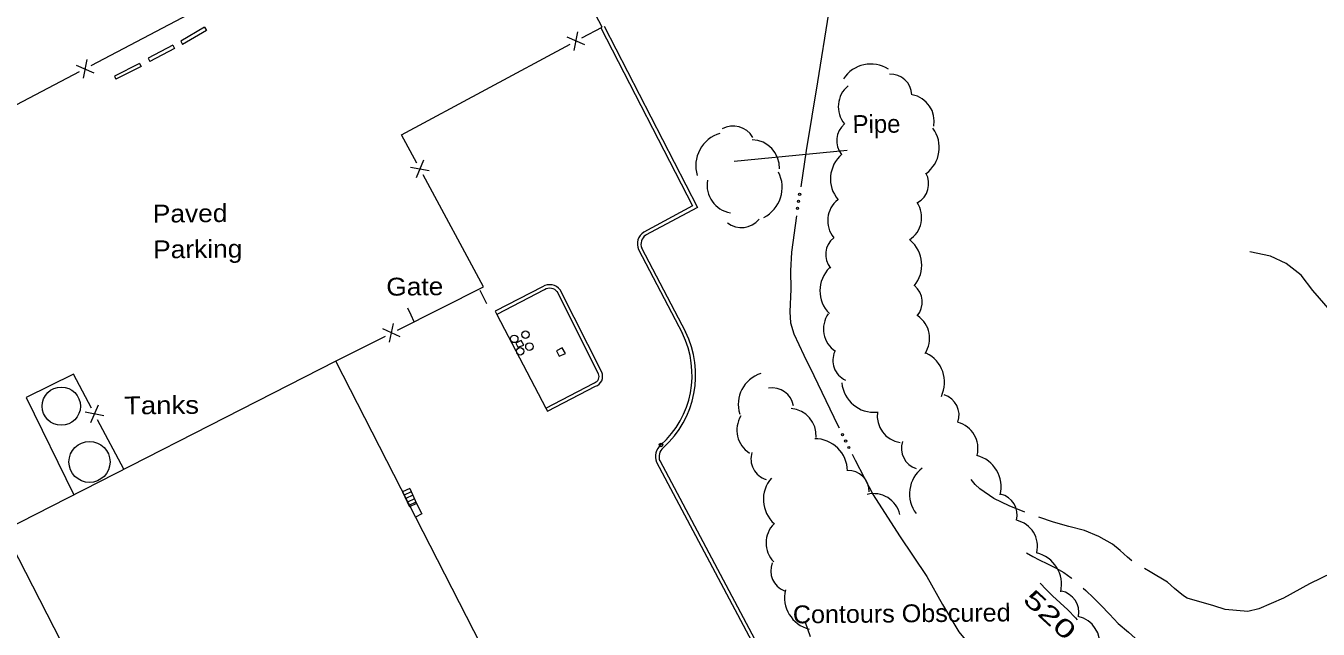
# Model space of a CAD drawing. Extents: x 2361284 to 2366480, y 6976556 to 6985346.
# Drawn here: x 2363387.8 to 2363734.5, y 6978967.7 to 6979129.8 of the extents above; entities that cross this region are included whole.
import ezdxf
from ezdxf.enums import TextEntityAlignment as Align

# ---------------------------------------------------------------- set-up
doc = ezdxf.new("R2010")
doc.units = 0
doc.header["$LTSCALE"] = 1.9
doc.header["$PDMODE"] = 32
doc.header["$PDSIZE"] = 0.95
for name, color, linetype, lineweight in [('10', 7, 'Continuous', 13), ('12', 7, 'Continuous', 13), ('13', 7, 'Continuous', 13), ('16', 7, 'Continuous', 13), ('20', 7, 'Continuous', 13), ('21', 7, 'Continuous', 13), ('28', 7, 'Continuous', 13), ('3', 7, 'Continuous', 13), ('31', 7, 'Continuous', 13), ('4', 7, 'Continuous', 13), ('5', 7, 'Continuous', 13), ('7', 7, 'Continuous', 13), ('8', 7, 'Continuous', 13), ('9', 7, 'Continuous', 13)]:
    doc.layers.add(name, color=color, linetype=linetype, lineweight=lineweight)

msp = doc.modelspace()

# ---------------------------------------------------------------- linework, layer by layer
at = {"layer": '10'}
msp.add_line((2363608.139, 6979096.254), (2363577.875, 6979093.356), dxfattribs=at)
msp.add_lwpolyline([(2363521.371, 6979043.985), (2363520.699, 6979045.279), (2363519.276, 6979044.535), (2363519.756, 6979043.46)], close=True, dxfattribs=at)
for centre, radius in [((2363397.276, 6979027.609), 5.14), ((2363404.858, 6979012.632), 5.512)]:
    msp.add_circle(centre, radius, dxfattribs=at)
at = {"layer": '13'}
for points in [[(2363737.895, 6979053.234), (2363733.074, 6979058.649), (2363729.945, 6979062.779), (2363725.965, 6979065.891), (2363721.715, 6979067.871), (2363716.174, 6979069.028)], [(2363738.294, 6978982.825), (2363732.223, 6978979.936), (2363725.21, 6978976.009), (2363718.666, 6978973.147), (2363715.658, 6978972.489), (2363709.546, 6978973.02), (2363706.588, 6978974.032), (2363699.407, 6978976.064)], [(2363598.291, 6978965.622), (2363597.023, 6978969.55)]]:
    msp.add_lwpolyline(points, dxfattribs=at)
at = {"layer": '16'}
for centre, radius, start, end in [((2363614.475, 6979110.796), 8.696, 57.00227, 147.00227), ((2363619.731, 6979111.012), 5.794, 2.22506, 92.22506), ((2363613.021, 6979108.041), 7.25, 129.51669, 219.51669), ((2363624.282, 6979104.122), 7.25, 349.45995, 79.45995), ((2363577.574, 6979096.818), 6.043, 29.67859, 119.67859), ((2363611.116, 6979098.932), 5.794, 129.51669, 219.51669), ((2363624.17, 6979097.081), 8.696, 306.4884, 36.4884), ((2363576.602, 6979092.17), 9.07, 106.55245, 196.55245), ((2363582.448, 6979091.628), 7.562, 358.07591, 88.07591), ((2363612.368, 6979088.656), 8.696, 130.09501, 220.09501), ((2363578.12, 6979086.987), 7.562, 170.075, 260.075), ((2363581.651, 6979086.385), 9.07, 297.01695, 27.01695), ((2363624.243, 6979087.356), 5.794, 299.13272, 29.13272), ((2363610.196, 6979077.409), 7.25, 128.81387, 218.81387), ((2363620.884, 6979078.324), 7.25, 303.24309, 33.24309), ((2363579.799, 6979081.625), 6.043, 231.50714, 321.50714), ((2363608.187, 6979068.332), 5.794, 128.93155, 218.93155), ((2363619.485, 6979065.515), 8.696, 320.05104, 50.05104), ((2363609.554, 6979058.607), 8.696, 134.76038, 224.76038), ((2363622.515, 6979055.571), 5.794, 320.05104, 50.05104), ((2363609.058, 6979048.403), 7.25, 146.03386, 236.03386), ((2363623.041, 6979045.834), 7.25, 326.01404, 56.01404), ((2363610.1, 6979039.897), 5.794, 155.36816, 245.36816), ((2363625.594, 6979034.017), 8.696, 334.35814, 64.35814), ((2363587.624, 6979028.101), 8.696, 107.42673, 197.42673), ((2363588.054, 6979026.72), 5.794, 10.02274, 100.02274), ((2363615.398, 6979034.665), 8.696, 185.18188, 275.18188), ((2363632.395, 6979025.156), 5.794, 341.77679, 71.77679), ((2363585.82, 6979021.171), 7.25, 148.07135, 238.07135), ((2363592.587, 6979019.779), 7.25, 355.57324, 85.57324), ((2363623.464, 6979024.995), 7.25, 171.529, 261.529), ((2363636.01, 6979016.254), 7.25, 345.53193, 75.53193), ((2363599.531, 6979010.171), 8.696, 0.56336, 90.56336), ((2363628.486, 6979016.378), 5.794, 162.14453, 252.14453), ((2363588.126, 6979013.482), 5.794, 162.91993, 252.91993), ((2363640.777, 6979005.971), 8.696, 345.53193, 75.53193), ((2363633.573, 6979004.066), 8.696, 127.26462, 217.26462), ((2363594.366, 6979002.566), 8.696, 138.70055, 228.70055), ((2363608.31, 6979004.573), 5.794, 0.77271, 90.77271), ((2363615.253, 6978996.873), 7.25, 13.46634, 103.46634), ((2363647.994, 6978998.328), 5.794, 346.64508, 76.64508), ((2363593.64, 6978990.859), 7.25, 134.54794, 224.54794), ((2363651.993, 6978989.907), 7.25, 346.84436, 76.84436), ((2363656.994, 6978979.736), 8.696, 346.84436, 76.84436), ((2363593.45, 6978983.438), 5.794, 158.76604, 248.76604), ((2363600.064, 6978976.192), 8.696, 166.21391, 256.21391), ((2363664.519, 6978972.278), 5.794, 348.78563, 78.78563), ((2363668.643, 6978964.024), 7.25, 347.72389, 77.72389)]:
    msp.add_arc(centre, radius, start, end, dxfattribs=at)
at = {"layer": '20'}
for points in [[(2363655.804, 6978999.16), (2363651.599, 6979000.81), (2363647.52, 6979002.832), (2363643.735, 6979005.427), (2363642.494, 6979006.585), (2363641.422, 6979007.895)], [(2363684.531, 6978986.114), (2363683.392, 6978987.033), (2363681.444, 6978988.885), (2363679.367, 6978990.575), (2363675.718, 6978992.64), (2363671.843, 6978994.183), (2363667.683, 6978995.313), (2363663.532, 6978996.434), (2363659.559, 6978997.796)], [(2363656.289, 6978988.195), (2363657.959, 6978987.261), (2363659.637, 6978986.367), (2363661.918, 6978985.259), (2363664.199, 6978984.15), (2363666.28, 6978982.93), (2363668.244, 6978981.518), (2363668.465, 6978981.34)], [(2363699.407, 6978976.064), (2363698.683, 6978976.517), (2363697.978, 6978977), (2363696.032, 6978978.662), (2363694.096, 6978980.314), (2363689.459, 6978983.151), (2363687.951, 6978984.046)], [(2363659.927, 6978980.089), (2363661.553, 6978978.374), (2363663.219, 6978976.7), (2363665.278, 6978974.789), (2363667.356, 6978972.899), (2363669.396, 6978970.778), (2363669.891, 6978970.263)], [(2363671.5, 6978978.739), (2363672.237, 6978978.066), (2363674.235, 6978976.154), (2363676.204, 6978974.213), (2363678.557, 6978971.725), (2363680.911, 6978969.248), (2363683.614, 6978966.883), (2363686.346, 6978964.54), (2363689.324, 6978961.628), (2363691.577, 6978959.249)]]:
    msp.add_lwpolyline(points, dxfattribs=at)
at = {"layer": '21'}
for points in [[(2363605.158, 6979145.757), (2363603.168, 6979133.207), (2363600.183, 6979114.758), (2363597.198, 6979096.319), (2363595.691, 6979086.514)], [(2363594.565, 6979078.753), (2363593.249, 6979068.96), (2363592.996, 6979064.007), (2363593.043, 6979059.047), (2363592.801, 6979052.965), (2363592.99, 6979049.956), (2363593.828, 6979047.014), (2363596.511, 6979041.349), (2363599.233, 6979035.865), (2363602.457, 6979029.145), (2363605.681, 6979022.435), (2363606.017, 6979021.758)], [(2363609.484, 6979014.732), (2363610.3, 6979013.079), (2363615.179, 6979003.844), (2363622.225, 6978992.752), (2363629.578, 6978981.85), (2363633.749, 6978974.369), (2363638.14, 6978967.001), (2363640.295, 6978964.372), (2363640.902, 6978963.738)]]:
    msp.add_lwpolyline(points, dxfattribs=at)
for centre in [(2363595.383, 6979084.536), (2363594.835, 6979080.735), (2363595.092, 6979082.638), (2363606.897, 6979019.97), (2363607.747, 6979018.248), (2363608.596, 6979016.526)]:
    msp.add_circle(centre, 0.3, dxfattribs=at)
at = {"layer": '28'}
for p, q in [((2363490.786, 6979005.483), (2363488.884, 6979004.605)), ((2363488.884, 6979004.605), (2363490.722, 6979000.621)), ((2363491.205, 6979004.577), (2363489.303, 6979003.697)), ((2363490.786, 6979005.483), (2363492.624, 6979001.499)), ((2363491.623, 6979003.67), (2363489.721, 6979002.791)), ((2363492.042, 6979002.753), (2363490.14, 6979001.875)), ((2363492.461, 6979001.847), (2363490.559, 6979000.969)), ((2363492.624, 6979001.499), (2363490.722, 6979000.621))]:
    msp.add_line(p, q, dxfattribs=at)
at = {"layer": '3'}
for p, q in [((2363435.717, 6979129.372), (2363429.322, 6979125.601)), ((2363435.717, 6979129.372), (2363436.211, 6979128.549)), ((2363429.322, 6979125.601), (2363429.816, 6979124.778)), ((2363436.211, 6979128.549), (2363429.816, 6979124.778)), ((2363427.252, 6979124.532), (2363420.615, 6979121.068)), ((2363427.703, 6979123.684), (2363421.066, 6979120.221)), ((2363427.252, 6979124.532), (2363427.703, 6979123.684)), ((2363418.249, 6979119.676), (2363411.521, 6979116.251)), ((2363418.691, 6979118.823), (2363411.964, 6979115.399)), ((2363418.249, 6979119.676), (2363418.691, 6979118.823)), ((2363420.615, 6979121.068), (2363421.066, 6979120.221)), ((2363411.521, 6979116.251), (2363411.964, 6979115.399)), ((2363558.841, 6979016.48), (2363558.804, 6979016.449))]:
    msp.add_line(p, q, dxfattribs=at)
for points in [[(2363542.082, 6979129.227), (2363566.698, 6979081.378), (2363553.605, 6979074.354), (2363553.605, 6979074.353)], [(2363542.938, 6979129.665), (2363567.982, 6979080.98), (2363554.063, 6979073.508), (2363554.122, 6979073.544)], [(2363553.044, 6979070.056), (2363553.005, 6979070.127), (2363564.79, 6979047.588), (2363564.805, 6979047.565)], [(2363552.16, 6979069.68), (2363552.159, 6979069.679), (2363563.944, 6979047.14), (2363563.944, 6979047.14)], [(2363526.443, 6979059.693), (2363526.443, 6979059.694), (2363513.744, 6979053.113)], [(2363526.959, 6979058.884), (2363526.881, 6979058.838), (2363514.182, 6979052.257)], [(2363541.429, 6979036.327), (2363541.445, 6979036.296), (2363530.316, 6979058.391), (2363530.4, 6979058.248)], [(2363542.302, 6979036.724), (2363542.301, 6979036.724), (2363531.172, 6979058.819), (2363531.171, 6979058.819)], [(2363513.744, 6979053.113), (2363514.182, 6979052.257), (2363527.303, 6979027.091), (2363527.751, 6979026.244)], [(2363527.303, 6979027.091), (2363540.149, 6979033.823), (2363540.323, 6979033.897)], [(2363527.751, 6979026.244), (2363540.597, 6979032.977), (2363540.597, 6979032.977)], [(2363557.024, 6979012.543), (2363557.023, 6979012.543), (2363608.772, 6978915.098)], [(2363557.911, 6979012.911), (2363557.869, 6979012.991), (2363609.617, 6978915.546)]]:
    msp.add_lwpolyline(points, dxfattribs=at)
for centre, radius, start, end in [((2363555.643, 6979071.163), 3.786, 122.57935, 203.07291), ((2363555.643, 6979071.163), 2.825, 122.57936, 203.07291), ((2363528.338, 6979056.721), 3.525, 36.525, 122.5253), ((2363528.338, 6979056.721), 2.565, 36.525, 122.5253), ((2363541.296, 6979035.961), 25.257, 312.00713, 26.2714), ((2363541.296, 6979035.961), 26.217, 312.00713, 26.2714), ((2363539.817, 6979035.594), 1.77, 286.60928, 24.45092), ((2363539.817, 6979035.594), 2.73, 286.60929, 24.45092), ((2363560.732, 6979014.08), 4.014, 129.13564, 202.5169), ((2363560.732, 6979014.08), 3.054, 129.13562, 202.51687), ((2421491.619, 7009084.826), 65467.598, 207.34658, 207.58195), ((2421491.619, 7009084.827), 65468.558, 207.34658, 207.58195), ((2391584.712, 6945589.747), 43449.604, 129.78045, 130.03943), ((2391584.712, 6945589.747), 43448.644, 129.78045, 130.03943)]:
    msp.add_arc(centre, radius, start, end, dxfattribs=at)
msp.add_point((2363558.198, 6979017.194), dxfattribs=at)
at = {"layer": '31'}
msp.add_lwpolyline([(2363492.624, 6979001.499), (2363494.02, 6978998.742), (2363492.359, 6978997.796)], dxfattribs=at)
at = {"layer": '4'}
for centre in [(2363518.828, 6979045.681), (2363521.847, 6979046.82), (2363520.41, 6979042.346), (2363522.898, 6979043.61)]:
    msp.add_circle(centre, 1, dxfattribs=at)
at = {"layer": '5'}
for points in [[(2363509.609, 6979058.765), (2363510.474, 6979056.973), (2363511.344, 6979055.172)], [(2363492.008, 6979050.297), (2363491.145, 6979052.09), (2363490.278, 6979053.893)]]:
    msp.add_lwpolyline(points, dxfattribs=at)
at = {"layer": '7'}
msp.add_lwpolyline([(2363450.445, 6978860.261), (2363511.194, 6978891.249), (2363513.394, 6978886.94), (2363535.091, 6978898.018), (2363532.625, 6978902.845), (2363539.183, 6978906.197), (2363470.919, 6979039.735), (2363381.947, 6978994.256)], close=True, dxfattribs=at)
at = {"layer": '8'}
msp.add_lwpolyline([(2363532.554, 6979041.731), (2363531.669, 6979043.273), (2363530.157, 6979042.479), (2363530.85, 6979041.075)], close=True, dxfattribs=at)
at = {"layer": '9'}
for p, q in [((2363458.319, 6979147.011), (2363405.231, 6979119.055)), ((2363537.745, 6979124.665), (2363533.036, 6979126.681)), ((2363534.92, 6979123.149), (2363535.852, 6979128.188)), ((2363401.3, 6979119.208), (2363405.999, 6979117.163)), ((2363404.135, 6979120.705), (2363403.163, 6979115.676)), ((2363402.047, 6979117.375), (2363348.96, 6979089.418)), ((2363495.995, 6979090.836), (2363490.956, 6979091.758)), ((2363494.478, 6979093.653), (2363492.472, 6979088.942)), ((2363485.372, 6979044.783), (2363486.434, 6979049.793)), ((2363470.899, 6979039.725), (2363484.306, 6979046.453)), ((2363488.229, 6979046.21), (2363483.578, 6979048.355)), ((2363408.695, 6979025.022), (2363403.666, 6979025.994)), ((2363407.208, 6979027.859), (2363405.153, 6979023.158)), ((2363414.023, 6979010.653), (2363407.046, 6979023.926))]:
    msp.add_line(p, q, dxfattribs=at)
for points in [[(2363536.988, 6979126.498), (2363542.41, 6979129.41), (2363517.386, 6979177.084)], [(2363492.645, 6979092.894), (2363488.552, 6979100.487), (2363533.814, 6979124.798)], [(2363487.521, 6979048.063), (2363510.592, 6979059.633), (2363494.355, 6979089.72)], [(2363405.365, 6979027.111), (2363400.589, 6979036.206), (2363387.848, 6979029.925), (2363400.677, 6979003.825)]]:
    msp.add_lwpolyline(points, dxfattribs=at)

# ---------------------------------------------------------------- texts
at = {"layer": '10'}
msp.add_text('Pipe', height=4.799, rotation=0.545, dxfattribs=at).set_placement((2363609.634, 6979100.958))
at = {"layer": '10', "width": 1.15}
msp.add_text('Tanks', height=4.799, rotation=0.545, dxfattribs=at).set_placement((2363414.153, 6979025.394))
at = {"layer": '12', "width": 1.5}
msp.add_text(' 520 ', height=4.8, rotation=317.461, dxfattribs=at).set_placement((2363660.947, 6978969.842), align=Align.CENTER)
at = {"layer": '12', "width": 1.05}
msp.add_text('Contours Obscured', height=4.799, rotation=0.545, dxfattribs=at).set_placement((2363593.607, 6978969.278))
at = {"layer": '3', "width": 1.1}
for s, p in [('Paved', (2363421.864, 6979076.901)), ('Parking', (2363421.955, 6979067.301))]:
    msp.add_text(s, height=4.799, rotation=0.545, dxfattribs=at).set_placement(p)
at = {"layer": '9', "width": 1.1}
msp.add_text('Gate', height=4.799, rotation=0.545, dxfattribs=at).set_placement((2363484.513, 6979057.285))

doc.saveas('drawing.dxf')
